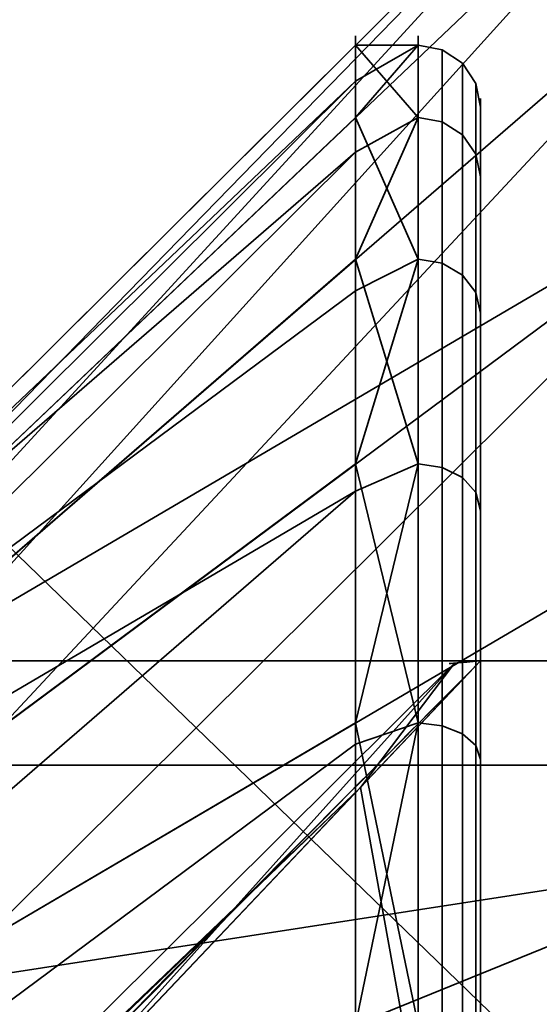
# Model space of a CAD drawing. Header units: millimetres. Extents: x -625 to 3625, y -115 to 71.
# Tile 690 of 1056: x 2014.69 to 2015.94, y -9.32 to -6.96. Entities that reach past the tile are written whole.
import ezdxf

# ---------------------------------------------------------------- set-up
doc = ezdxf.new("R2010")
doc.units = ezdxf.units.MM
doc.layers.add('152', color=7, linetype='Continuous', true_color=0xffffff)

# ---------------------------------------------------------------- blocks, each defined once
blk = doc.blocks.new('UG_SURFACE_002')
at = {"layer": '152', "color": 252, "linetype": 'Continuous', "lineweight": 35}
for points in [[(2200, -31, 2234.9999), (2200, 69, 2234.9999), (800, 69, 2234.9999), (800, -31, 2234.9999)], [(950, -31, 2085), (950, 69, 2085), (2050, 69, 2085), (2050, -31, 2085)]]:
    blk.add_3dface(points, dxfattribs=at)
blk = doc.blocks.new('UG_SURFACE_095')
at = {"layer": '152', "color": 14, "linetype": 'Continuous', "lineweight": 35}
for points in [[(2031.3001, -34.75, 2064.8), (2031.3001, -5.75, 2064.8), (968.7, -5.75, 2064.8), (968.7, -34.75, 2064.8)], [(2030, -5.75, 2063.4999), (2027.2501, -8.5, 2060.75), (972.75, -8.5, 2060.75), (970, -5.75, 2063.4999)], [(2027.2501, -8.5, 2060.75), (2027.2501, -46.75, 2060.75), (972.75, -46.75, 2060.75), (972.75, -8.5, 2060.75)]]:
    blk.add_3dface(points, dxfattribs=at)
blk = doc.blocks.new('UG_SURFACE_096')
at = {"layer": '152', "color": 7, "linetype": 'Continuous', "lineweight": 35}
for points in [[(972.75, -8.75, 2060.75), (972.75, -46.75, 2060.75), (2027.2501, -46.75, 2060.75), (2027.2501, -8.75, 2060.75)], [(2027, -8.75, 2060.4999), (973, -8.75, 2060.4999), (972.75, -8.75, 2060.75), (2027.2501, -8.75, 2060.75)], [(2027, -8.75, 2060.4999), (2027, -46.75, 2060.4999), (973, -46.75, 2060.4999), (973, -8.75, 2060.4999)]]:
    blk.add_3dface(points, dxfattribs=at)
blk = doc.blocks.new('UG_SURFACE_104')
at = {"layer": '152', "color": 31, "linetype": 'Continuous', "lineweight": 35}
for points in [[(2035.7499, -34.75, 2069.2501), (2035.7499, 50.25, 2069.2501), (964.25, 50.25, 2069.2501), (964.25, -34.75, 2069.2501)], [(1987.7501, 3.25, 2021.25), (2023.1783, -49.4077, 2056.6783), (2021.75, -49.75, 2055.2499), (1992.75, -49.75, 2026.2499)], [(1987.7501, 3.25, 2021.25), (2024.4951, -48.8433, 2057.9953), (2024.0161, -49.2069, 2057.5163), (2023.1783, -49.4077, 2056.6783)], [(1987.7501, 3.25, 2021.25), (2025.6269, -47.8455, 2059.1269), (2025.4335, -48.131, 2058.9337), (2024.4951, -48.8433, 2057.9953)], [(1987.7501, 3.25, 2021.25), (2026.3803, -46.5425, 2059.8803), (2026.2568, -46.9155, 2059.7568), (2025.6269, -47.8455, 2059.1269)], [(1987.7501, 3.25, 2021.25), (2026.7501, -3.75, 2060.25), (2026.7501, -44.75, 2060.25), (2026.7122, -45.1442, 2060.2121)], [(2026.7122, -45.1442, 2060.2121), (2026.6585, -45.7019, 2060.1585), (2026.3803, -46.5425, 2059.8803), (1987.7501, 3.25, 2021.25)], [(2031.25, -3.75, 2064.75), (2031.25, -34.75, 2064.75), (968.75, -34.75, 2064.75), (968.75, -3.75, 2064.75)], [(2026.7501, -44.75, 2060.25), (2026.7501, -3.75, 2060.25), (973.25, -3.75, 2060.25), (973.25, -44.75, 2060.25)]]:
    blk.add_3dface(points, dxfattribs=at)
blk = doc.blocks.new('UG_SURFACE_108')
at = {"layer": '152', "color": 31, "linetype": 'Continuous', "lineweight": 35}
for points in [[(1988.0064, -46.0387, -5), (1987.7501, -44.75, -5), (1987.7501, 3.25, -5), (2026.7501, -3.75, -5)], [(1987.7501, 3.25, 2021.25), (1992.2987, -49.6313, 2025.7988), (1992.75, -49.75, 2026.2499), (2021.75, -49.75, 2055.2499)], [(2021.75, -49.75, 2055.2499), (2023.3245, -49.3479, 2056.8244), (1987.7501, 3.25, 2021.25)], [(1987.7501, 3.25, 2021.25), (2024.6823, -48.6741, 2058.1822), (2025.7535, -47.7454, 2059.2535), (2025.7664, -47.7204, 2059.2663)], [(1987.7501, 3.25, 2021.25), (2026.4671, -46.3716, 2059.967), (2026.5026, -46.3034, 2060.0026), (2026.7022, -45.0496, 2060.2024)], [(2023.3245, -49.3479, 2056.8244), (2024.1477, -49.1376, 2057.6477), (2024.6823, -48.6741, 2058.1822), (1987.7501, 3.25, 2021.25)], [(2025.7664, -47.7204, 2059.2663), (2026.4671, -46.3716, 2059.967), (1987.7501, 3.25, 2021.25)], [(2026.7022, -45.0496, 2060.2024), (2026.7501, -44.75, 2060.25), (2026.7501, -3.75, 2060.25), (1987.7501, 3.25, 2021.25)], [(1988.6034, -47.371, -5), (1988.1306, -46.6634, -5), (1988.0064, -46.0387, -5), (2026.7501, -3.75, -5)], [(1989.5486, -48.5088, -5), (1989.2144, -48.2855, -5), (1988.6034, -47.371, -5), (2026.7501, -3.75, -5)], [(2026.7501, -3.75, -5), (1990.8043, -49.3478, -5), (1989.5486, -48.5088, -5)], [(1992.2996, -49.6604, -5), (1990.8366, -49.3694, -5), (1990.8043, -49.3478, -5), (2026.7501, -3.75, -5)], [(1992.75, -49.75, -5), (1992.2996, -49.6604, -5), (2026.7501, -3.75, -5)], [(2026.7501, -3.75, -5), (2023.3316, -49.4354, -5), (2021.75, -49.75, -5), (1992.75, -49.75, -5)]]:
    blk.add_3dface(points, dxfattribs=at)
blk = doc.blocks.new('UG_SURFACE_114')
at = {"layer": '152', "color": 252, "linetype": 'Continuous', "lineweight": 35}
for points in [[(2016.5, -10, 435), (2016.5, -5.125, 435), (2012.5, -6.125, 435), (2012.5, -15, 435)], [(2012.5, -6.125, 255), (2016.5, -5.125, 255), (2016.5, -10, 255)], [(2016.5, -6.0274, 391.5226), (2014.4999, -8.0164, 391.3136), (2014.4999, -8.0816, 390.6933)], [(2016.5, -6.0274, 391.5226), (2016.5, -6.6699, 393.5), (2014.4999, -8.4019, 392.5), (2014.4999, -8.2092, 391.9068)], [(2014.4999, -8.2092, 391.9068), (2014.4999, -8.0164, 391.3136), (2016.5, -6.0274, 391.5226)], [(2014.4999, -8.0816, 390.6933), (2014.4999, -8.1468, 390.0729), (2016.5, -6.2447, 389.4549), (2016.5, -6.0274, 391.5226)], [(2016.5, -6.0274, 299.5226), (2014.4999, -8.0164, 299.3136), (2014.4999, -8.0816, 298.6933)], [(2016.5, -6.0274, 299.5226), (2016.5, -6.6699, 301.5), (2014.4999, -8.4019, 300.5), (2014.4999, -8.2092, 299.9068)], [(2014.4999, -8.2092, 299.9068), (2014.4999, -8.0164, 299.3136), (2016.5, -6.0274, 299.5226)], [(2014.4999, -8.0816, 298.6933), (2014.4999, -8.1468, 298.0729), (2016.5, -6.2447, 297.4549), (2016.5, -6.0274, 299.5226)], [(2016.5, -10, 255), (2016.5, -20, 255), (2012.5, -15, 255), (2012.5, -6.125, 255)], [(2016.5, -7.2843, 387.6543), (2016.5, -6.2447, 389.4549), (2014.4999, -8.1468, 390.0729), (2014.4999, -8.4587, 389.5328)], [(2016.5, -7.2843, 295.6544), (2016.5, -6.2447, 297.4549), (2014.4999, -8.1468, 298.0729), (2014.4999, -8.4587, 297.5328)], [(2016.5, -6.6699, 393.5), (2016.5, -8.0611, 395.0451), (2014.4999, -9.2366, 393.427), (2014.4999, -8.8193, 392.9635)], [(2014.4999, -8.8193, 392.9635), (2014.4999, -8.4019, 392.5), (2016.5, -6.6699, 393.5)], [(2016.5, -6.6699, 301.5), (2016.5, -8.0611, 303.0451), (2014.4999, -9.2366, 301.427), (2014.4999, -8.8193, 300.9635)], [(2014.4999, -8.8193, 300.9635), (2014.4999, -8.4019, 300.5), (2016.5, -6.6699, 301.5)], [(2016.5, -7.2843, 387.6543), (2014.4999, -8.7706, 388.9926), (2014.4999, -9.2752, 388.626)], [(2014.4999, -8.4587, 389.5328), (2014.4999, -8.7706, 388.9926), (2016.5, -7.2843, 387.6543)], [(2014.4999, -9.2752, 388.626), (2014.4999, -9.7798, 388.2594), (2016.5, -8.9663, 386.4323), (2016.5, -7.2843, 387.6543)], [(2016.5, -7.2843, 295.6544), (2014.4999, -8.7706, 296.9926), (2014.4999, -9.2752, 296.626)], [(2014.4999, -8.4587, 297.5328), (2014.4999, -8.7706, 296.9926), (2016.5, -7.2843, 295.6544)], [(2014.4999, -9.2752, 296.626), (2014.4999, -9.7798, 296.2594), (2016.5, -8.9663, 294.4323), (2016.5, -7.2843, 295.6544)], [(2014.4999, -9.8065, 393.6808), (2014.4999, -9.2366, 393.427), (2016.5, -8.0611, 395.0451), (2016.5, -9.9604, 395.8907)], [(2014.4999, -9.8065, 301.6807), (2014.4999, -9.2366, 301.427), (2016.5, -8.0611, 303.0451), (2016.5, -9.9604, 303.8907)], [(2016.5, -10, 386.2126), (2016.5, -8.9663, 386.4323), (2014.4999, -9.7798, 388.2594), (2014.4999, -10.3899, 388.1297)], [(2016.5, -10, 294.2125), (2016.5, -8.9663, 294.4323), (2014.4999, -9.7798, 296.2594), (2014.4999, -10.3899, 296.1297)]]:
    blk.add_3dface(points, dxfattribs=at)
blk = doc.blocks.new('UG_SURFACE_124')
at = {"layer": '152', "color": 252, "linetype": 'Continuous', "lineweight": 35}
for points in [[(2013.5, -9.011, 1826.2091), (2015.5001, -7.0219, 1826.4182), (2015.5001, -7.1088, 1825.591)], [(2015.5001, -7.2789, 1827.2091), (2015.5001, -7.0219, 1826.4182), (2013.5, -9.011, 1826.2091)], [(2015.65, -7.0219, 1825.5819), (2015.5001, -7.1088, 1825.591), (2015.5001, -7.0219, 1826.4182)], [(2015.5001, -7.0219, 1826.4182), (2015.65, -7.1958, 1827.2361), (2015.65, -7.0219, 1825.5819)], [(2015.65, -7.0219, 1825.5819), (2015.65, -7.5359, 1824), (2015.5001, -7.1958, 1824.7639)], [(2015.5001, -7.1958, 1824.7639), (2015.5001, -7.1088, 1825.591), (2015.65, -7.0219, 1825.5819)], [(2015.5001, -7.0219, 1826.4182), (2015.5001, -7.2789, 1827.2091), (2015.65, -7.1958, 1827.2361)], [(2015.65, -7.5359, 1824), (2015.65, -7.0219, 1825.5819), (2015.7075, -7.0333, 1825.5831), (2015.7075, -7.5458, 1824.0057)], [(2015.65, -7.0219, 1825.5819), (2015.65, -7.1958, 1827.2361), (2015.7075, -7.2066, 1827.2325), (2015.7075, -7.0333, 1825.5831)], [(2015.7075, -7.5458, 1824.0057), (2015.7075, -7.0333, 1825.5831), (2015.7561, -7.0656, 1825.5864), (2015.7561, -7.5739, 1824.0219)], [(2015.7075, -7.0333, 1825.5831), (2015.7075, -7.2066, 1827.2325), (2015.7561, -7.2376, 1827.2225), (2015.7561, -7.0656, 1825.5864)], [(2015.7561, -7.5739, 1824.0219), (2015.7561, -7.0656, 1825.5864), (2015.7886, -7.114, 1825.5916), (2015.7886, -7.6161, 1824.0463)], [(2015.7561, -7.0656, 1825.5864), (2015.7561, -7.2376, 1827.2225), (2015.7886, -7.2838, 1827.2074), (2015.7886, -7.114, 1825.5916)], [(2015.5001, -7.1088, 1825.591), (2015.5001, -7.1958, 1824.7639), (2013.5, -9.0979, 1825.382), (2013.5, -9.011, 1826.2091)], [(2015.7886, -7.6161, 1824.0463), (2015.7886, -7.114, 1825.5916), (2015.8, -7.1711, 1825.5975), (2015.8, -7.6658, 1824.075)], [(2015.7886, -7.114, 1825.5916), (2015.7886, -7.2838, 1827.2074), (2015.8, -7.3384, 1827.1897), (2015.8, -7.1711, 1825.5975)], [(2015.8, -8.5, 1825.4), (2015.8, -7.6658, 1824.075), (2015.8, -7.1711, 1825.5975)], [(2015.8, -7.1711, 1825.5975), (2015.8, -7.3384, 1827.1897), (2015.8, -8.5, 1826.6), (2015.8, -8.5, 1825.4)], [(2013.5, -9.0979, 1825.382), (2015.5001, -7.1958, 1824.7639), (2015.5001, -7.6116, 1824.0438)], [(2015.65, -7.1958, 1827.2361), (2015.5001, -7.2789, 1827.2091), (2015.5001, -7.5359, 1827.9999)], [(2015.5001, -7.5359, 1827.9999), (2015.65, -8.0274, 1828.6766), (2015.65, -7.1958, 1827.2361)], [(2015.65, -7.5359, 1824), (2015.5001, -7.6116, 1824.0438), (2015.5001, -7.1958, 1824.7639)], [(2015.65, -7.1958, 1827.2361), (2015.65, -8.0274, 1828.6766), (2015.7075, -8.0359, 1828.6688), (2015.7075, -7.2066, 1827.2325)], [(2015.7075, -7.2066, 1827.2325), (2015.7075, -8.0359, 1828.6688), (2015.7561, -8.0601, 1828.6471), (2015.7561, -7.2376, 1827.2225)], [(2015.7561, -7.2376, 1827.2225), (2015.7561, -8.0601, 1828.6471), (2015.7886, -8.0962, 1828.6146), (2015.7886, -7.2838, 1827.2074)], [(2013.5, -9.011, 1826.2091), (2013.5, -9.2679, 1827), (2015.5001, -7.5359, 1827.9999), (2015.5001, -7.2789, 1827.2091)], [(2015.7886, -7.2838, 1827.2074), (2015.7886, -8.0962, 1828.6146), (2015.8, -8.1389, 1828.5762), (2015.8, -7.3384, 1827.1897)], [(2015.8, -10.4, 1826.6), (2015.8, -8.5, 1826.6), (2015.8, -7.3384, 1827.1897), (2015.8, -8.1389, 1828.5762)], [(2015.5001, -8.0924, 1828.618), (2015.5001, -7.5359, 1827.9999), (2013.5, -9.2679, 1827), (2013.5, -9.8244, 1827.618)], [(2015.5001, -8.0274, 1823.3235), (2015.65, -7.5359, 1824), (2015.65, -8.6489, 1822.7639)], [(2015.5001, -8.0274, 1823.3235), (2015.5001, -7.6116, 1824.0438), (2015.65, -7.5359, 1824)], [(2015.5001, -7.5359, 1827.9999), (2015.5001, -8.0924, 1828.618), (2015.65, -8.0274, 1828.6766)], [(2015.65, -8.6489, 1822.7639), (2015.65, -7.5359, 1824), (2015.7075, -7.5458, 1824.0057), (2015.7075, -8.6556, 1822.7732)], [(2015.7075, -8.6556, 1822.7732), (2015.7075, -7.5458, 1824.0057), (2015.7561, -7.5739, 1824.0219), (2015.7561, -8.6747, 1822.7994)], [(2015.7561, -8.6747, 1822.7994), (2015.7561, -7.5739, 1824.0219), (2015.7886, -7.6161, 1824.0463), (2015.7886, -8.7033, 1822.8389)], [(2015.5001, -7.6116, 1824.0438), (2015.5001, -8.0274, 1823.3235), (2013.5, -9.5137, 1824.6617), (2013.5, -9.0979, 1825.382)], [(2015.7886, -8.7033, 1822.8389), (2015.7886, -7.6161, 1824.0463), (2015.8, -7.6658, 1824.075), (2015.8, -8.737, 1822.8853)], [(2015.8, -10.4, 1823.5), (2015.8, -8.737, 1822.8853), (2015.8, -7.6658, 1824.075), (2015.8, -8.5, 1825.4)], [(2013.5, -10.1865, 1824.1729), (2013.5, -9.5137, 1824.6617), (2015.5001, -8.0274, 1823.3235), (2015.5001, -8.7002, 1822.8346)], [(2015.65, -9.3731, 1829.6542), (2015.65, -8.0274, 1828.6766), (2015.5001, -8.6489, 1829.236)], [(2015.65, -8.0274, 1828.6766), (2015.5001, -8.0924, 1828.618), (2015.5001, -8.6489, 1829.236)], [(2015.65, -8.6489, 1822.7639), (2015.5001, -8.7002, 1822.8346), (2015.5001, -8.0274, 1823.3235)], [(2015.65, -8.0274, 1828.6766), (2015.65, -9.3731, 1829.6542), (2015.7075, -9.3777, 1829.6437), (2015.7075, -8.0359, 1828.6688)], [(2015.7075, -8.0359, 1828.6688), (2015.7075, -9.3777, 1829.6437), (2015.7561, -9.3909, 1829.614), (2015.7561, -8.0601, 1828.6471)], [(2015.7561, -8.0601, 1828.6471), (2015.7561, -9.3909, 1829.614), (2015.7886, -9.4107, 1829.5696), (2015.7886, -8.0962, 1828.6146)], [(2013.5, -9.8244, 1827.618), (2015.5001, -8.6489, 1829.236), (2015.5001, -8.0924, 1828.618)], [(2015.7886, -8.0962, 1828.6146), (2015.7886, -9.4107, 1829.5696), (2015.8, -9.4341, 1829.5171), (2015.8, -8.1389, 1828.5762)], [(2015.8, -8.1389, 1828.5762), (2015.8, -9.4341, 1829.5171), (2015.8, -10.4, 1828.5), (2015.8, -10.4, 1826.6)], [(2014.7412, -9.616, 1825.4926), (2015.7373, -8.5055, 1825.7378), (2013.5, -10.7305, 1825.9717)], [(2013.5, -10.7305, 1825.9717), (2015.7373, -8.5055, 1825.7378), (2015.5115, -8.8041, 1826.5748)], [(2015.8, -10.4, 1825.4), (2015.8, -8.5, 1825.4), (2014.7412, -9.616, 1825.4926)], [(2014.7412, -9.616, 1825.4926), (2015.8, -8.5, 1825.4), (2015.7373, -8.5055, 1825.7378)], [(2015.5115, -8.8041, 1826.5748), (2015.8, -8.5, 1826.6), (2015.8, -10.4, 1826.6)], [(2015.7373, -8.5055, 1825.7378), (2015.8, -8.5, 1826.6), (2015.5115, -8.8041, 1826.5748)], [(2015.7373, -8.5055, 1825.7378), (2015.8, -8.5, 1825.4), (2015.8, -8.5, 1826.6)], [(2015.8, -8.5, 1825.4), (2015.8, -10.4, 1825.4), (2015.8, -10.4, 1823.5)], [(2015.5001, -9.4086, 1829.5743), (2015.5001, -8.6489, 1829.236), (2013.5, -9.8244, 1827.618)], [(2015.5001, -8.6489, 1829.236), (2015.5001, -9.4086, 1829.5743), (2015.65, -9.3731, 1829.6542)], [(2015.65, -8.6489, 1822.7639), (2015.65, -10.1684, 1822.0874), (2015.5001, -9.3731, 1822.3459)], [(2015.5001, -9.3731, 1822.3459), (2015.5001, -8.7002, 1822.8346), (2015.65, -8.6489, 1822.7639)], [(2015.65, -10.1684, 1822.0874), (2015.65, -8.6489, 1822.7639), (2015.7075, -8.6556, 1822.7732), (2015.7075, -10.1707, 1822.0986)], [(2015.7075, -10.1707, 1822.0986), (2015.7075, -8.6556, 1822.7732), (2015.7561, -8.6747, 1822.7994), (2015.7561, -10.1775, 1822.1304)], [(2015.7561, -10.1775, 1822.1304), (2015.7561, -8.6747, 1822.7994), (2015.7886, -8.7033, 1822.8389), (2015.7886, -10.1876, 1822.178)], [(2015.5001, -8.7002, 1822.8346), (2015.5001, -9.3731, 1822.3459), (2013.5, -10.1865, 1824.1729)], [(2015.7886, -10.1876, 1822.178), (2015.7886, -8.7033, 1822.8389), (2015.8, -8.737, 1822.8853), (2015.8, -10.1995, 1822.2342)], [(2015.8, -10.1995, 1822.2342), (2015.8, -8.737, 1822.8853), (2015.8, -10.4, 1823.5)], [(2013.5, -10.7423, 1826.0838), (2015.5115, -8.8041, 1826.5748), (2014.0069, -10.39, 1826.4431)], [(2015.5115, -8.8041, 1826.5748), (2013.5, -10.7423, 1826.0838), (2013.5, -10.7305, 1825.9717)], [(2014.0069, -10.39, 1826.4431), (2015.5115, -8.8041, 1826.5748), (2015.8, -10.4, 1826.6)]]:
    blk.add_3dface(points, dxfattribs=at)
blk = doc.blocks.new('UG_SURFACE_128')
at = {"layer": '152', "color": 252, "linetype": 'Continuous', "lineweight": 35}
for points in [[(2013.5, -9.011, 1734.2091), (2015.5001, -7.0219, 1734.4182), (2015.5001, -7.1088, 1733.5911)], [(2015.5001, -7.2789, 1735.2091), (2015.5001, -7.0219, 1734.4182), (2013.5, -9.011, 1734.2091)], [(2015.65, -7.0219, 1733.5819), (2015.5001, -7.1088, 1733.5911), (2015.5001, -7.0219, 1734.4182)], [(2015.5001, -7.0219, 1734.4182), (2015.65, -7.1958, 1735.236), (2015.65, -7.0219, 1733.5819)], [(2015.65, -7.0219, 1733.5819), (2015.65, -7.5359, 1732), (2015.5001, -7.1958, 1732.7639)], [(2015.5001, -7.1958, 1732.7639), (2015.5001, -7.1088, 1733.5911), (2015.65, -7.0219, 1733.5819)], [(2015.5001, -7.0219, 1734.4182), (2015.5001, -7.2789, 1735.2091), (2015.65, -7.1958, 1735.236)], [(2015.65, -7.5359, 1732), (2015.65, -7.0219, 1733.5819), (2015.7075, -7.0333, 1733.5831), (2015.7075, -7.5458, 1732.0057)], [(2015.65, -7.0219, 1733.5819), (2015.65, -7.1958, 1735.236), (2015.7075, -7.2066, 1735.2326), (2015.7075, -7.0333, 1733.5831)], [(2015.7075, -7.5458, 1732.0057), (2015.7075, -7.0333, 1733.5831), (2015.7561, -7.0656, 1733.5864), (2015.7561, -7.5739, 1732.0219)], [(2015.7075, -7.0333, 1733.5831), (2015.7075, -7.2066, 1735.2326), (2015.7561, -7.2376, 1735.2225), (2015.7561, -7.0656, 1733.5864)], [(2015.7561, -7.5739, 1732.0219), (2015.7561, -7.0656, 1733.5864), (2015.7886, -7.114, 1733.5916), (2015.7886, -7.6161, 1732.0462)], [(2015.7561, -7.0656, 1733.5864), (2015.7561, -7.2376, 1735.2225), (2015.7886, -7.2838, 1735.2074), (2015.7886, -7.114, 1733.5916)], [(2015.5001, -7.1088, 1733.5911), (2015.5001, -7.1958, 1732.7639), (2013.5, -9.0979, 1733.382), (2013.5, -9.011, 1734.2091)], [(2015.7886, -7.6161, 1732.0462), (2015.7886, -7.114, 1733.5916), (2015.8, -7.1711, 1733.5975), (2015.8, -7.6658, 1732.075)], [(2015.7886, -7.114, 1733.5916), (2015.7886, -7.2838, 1735.2074), (2015.8, -7.3384, 1735.1897), (2015.8, -7.1711, 1733.5975)], [(2015.8, -8.5, 1733.4), (2015.8, -7.6658, 1732.075), (2015.8, -7.1711, 1733.5975)], [(2015.8, -7.1711, 1733.5975), (2015.8, -7.3384, 1735.1897), (2015.8, -8.5, 1734.5999), (2015.8, -8.5, 1733.4)], [(2013.5, -9.0979, 1733.382), (2015.5001, -7.1958, 1732.7639), (2015.5001, -7.6116, 1732.0437)], [(2015.65, -8.0274, 1736.6766), (2015.65, -7.1958, 1735.236), (2015.5001, -7.5359, 1735.9999)], [(2015.65, -7.1958, 1735.236), (2015.5001, -7.2789, 1735.2091), (2015.5001, -7.5359, 1735.9999)], [(2015.65, -7.5359, 1732), (2015.5001, -7.6116, 1732.0437), (2015.5001, -7.1958, 1732.7639)], [(2015.65, -7.1958, 1735.236), (2015.65, -8.0274, 1736.6766), (2015.7075, -8.0359, 1736.6688), (2015.7075, -7.2066, 1735.2326)], [(2015.7075, -7.2066, 1735.2326), (2015.7075, -8.0359, 1736.6688), (2015.7561, -8.0601, 1736.6471), (2015.7561, -7.2376, 1735.2225)], [(2015.7561, -7.2376, 1735.2225), (2015.7561, -8.0601, 1736.6471), (2015.7886, -8.0962, 1736.6146), (2015.7886, -7.2838, 1735.2074)], [(2013.5, -9.011, 1734.2091), (2013.5, -9.2679, 1735), (2015.5001, -7.5359, 1735.9999), (2015.5001, -7.2789, 1735.2091)], [(2015.7886, -7.2838, 1735.2074), (2015.7886, -8.0962, 1736.6146), (2015.8, -8.1389, 1736.5762), (2015.8, -7.3384, 1735.1897)], [(2015.8, -10.4, 1734.5999), (2015.8, -8.5, 1734.5999), (2015.8, -7.3384, 1735.1897), (2015.8, -8.1389, 1736.5762)], [(2015.5001, -8.0924, 1736.618), (2015.5001, -7.5359, 1735.9999), (2013.5, -9.2679, 1735), (2013.5, -9.8244, 1735.618)], [(2015.5001, -7.5359, 1735.9999), (2015.5001, -8.0924, 1736.618), (2015.65, -8.0274, 1736.6766)], [(2015.5001, -8.0274, 1731.3235), (2015.65, -7.5359, 1732), (2015.65, -8.6489, 1730.7639)], [(2015.5001, -8.0274, 1731.3235), (2015.5001, -7.6116, 1732.0437), (2015.65, -7.5359, 1732)], [(2015.65, -8.6489, 1730.7639), (2015.65, -7.5359, 1732), (2015.7075, -7.5458, 1732.0057), (2015.7075, -8.6556, 1730.7732)], [(2015.7075, -8.6556, 1730.7732), (2015.7075, -7.5458, 1732.0057), (2015.7561, -7.5739, 1732.0219), (2015.7561, -8.6747, 1730.7994)], [(2015.7561, -8.6747, 1730.7994), (2015.7561, -7.5739, 1732.0219), (2015.7886, -7.6161, 1732.0462), (2015.7886, -8.7033, 1730.8389)], [(2015.5001, -7.6116, 1732.0437), (2015.5001, -8.0274, 1731.3235), (2013.5, -9.5137, 1732.6617), (2013.5, -9.0979, 1733.382)], [(2015.7886, -8.7033, 1730.8389), (2015.7886, -7.6161, 1732.0462), (2015.8, -7.6658, 1732.075), (2015.8, -8.737, 1730.8853)], [(2015.8, -10.4, 1731.5), (2015.8, -8.737, 1730.8853), (2015.8, -7.6658, 1732.075), (2015.8, -8.5, 1733.4)], [(2013.5, -10.1865, 1732.173), (2013.5, -9.5137, 1732.6617), (2015.5001, -8.0274, 1731.3235), (2015.5001, -8.7002, 1730.8346)], [(2015.65, -9.3731, 1737.6542), (2015.65, -8.0274, 1736.6766), (2015.5001, -8.6489, 1737.236)], [(2015.65, -8.0274, 1736.6766), (2015.5001, -8.0924, 1736.618), (2015.5001, -8.6489, 1737.236)], [(2015.65, -8.6489, 1730.7639), (2015.5001, -8.7002, 1730.8346), (2015.5001, -8.0274, 1731.3235)], [(2015.65, -8.0274, 1736.6766), (2015.65, -9.3731, 1737.6542), (2015.7075, -9.3777, 1737.6437), (2015.7075, -8.0359, 1736.6688)], [(2015.7075, -8.0359, 1736.6688), (2015.7075, -9.3777, 1737.6437), (2015.7561, -9.3909, 1737.614), (2015.7561, -8.0601, 1736.6471)], [(2015.7561, -8.0601, 1736.6471), (2015.7561, -9.3909, 1737.614), (2015.7886, -9.4107, 1737.5696), (2015.7886, -8.0962, 1736.6146)], [(2013.5, -9.8244, 1735.618), (2015.5001, -8.6489, 1737.236), (2015.5001, -8.0924, 1736.618)], [(2015.7886, -8.0962, 1736.6146), (2015.7886, -9.4107, 1737.5696), (2015.8, -9.4341, 1737.5171), (2015.8, -8.1389, 1736.5762)], [(2015.8, -8.1389, 1736.5762), (2015.8, -9.4341, 1737.5171), (2015.8, -10.4, 1736.5), (2015.8, -10.4, 1734.5999)], [(2014.7412, -9.616, 1733.4926), (2015.7373, -8.5055, 1733.7378), (2013.5, -10.7305, 1733.9717)], [(2013.5, -10.7305, 1733.9717), (2015.7373, -8.5055, 1733.7378), (2015.5115, -8.8041, 1734.5748)], [(2015.8, -10.4, 1733.4), (2015.8, -8.5, 1733.4), (2014.7412, -9.616, 1733.4926)], [(2014.7412, -9.616, 1733.4926), (2015.8, -8.5, 1733.4), (2015.7373, -8.5055, 1733.7378)], [(2015.5115, -8.8041, 1734.5748), (2015.8, -8.5, 1734.5999), (2015.8, -10.4, 1734.5999)], [(2015.7373, -8.5055, 1733.7378), (2015.8, -8.5, 1734.5999), (2015.5115, -8.8041, 1734.5748)], [(2015.7373, -8.5055, 1733.7378), (2015.8, -8.5, 1733.4), (2015.8, -8.5, 1734.5999)], [(2015.8, -8.5, 1733.4), (2015.8, -10.4, 1733.4), (2015.8, -10.4, 1731.5)], [(2015.5001, -9.4086, 1737.5743), (2015.5001, -8.6489, 1737.236), (2013.5, -9.8244, 1735.618)], [(2015.5001, -8.6489, 1737.236), (2015.5001, -9.4086, 1737.5743), (2015.65, -9.3731, 1737.6542)], [(2015.65, -8.6489, 1730.7639), (2015.65, -10.1684, 1730.0874), (2015.5001, -9.3731, 1730.3458)], [(2015.5001, -9.3731, 1730.3458), (2015.5001, -8.7002, 1730.8346), (2015.65, -8.6489, 1730.7639)], [(2015.65, -10.1684, 1730.0874), (2015.65, -8.6489, 1730.7639), (2015.7075, -8.6556, 1730.7732), (2015.7075, -10.1707, 1730.0986)], [(2015.7075, -10.1707, 1730.0986), (2015.7075, -8.6556, 1730.7732), (2015.7561, -8.6747, 1730.7994), (2015.7561, -10.1775, 1730.1304)], [(2015.7561, -10.1775, 1730.1304), (2015.7561, -8.6747, 1730.7994), (2015.7886, -8.7033, 1730.8389), (2015.7886, -10.1876, 1730.178)], [(2015.5001, -8.7002, 1730.8346), (2015.5001, -9.3731, 1730.3458), (2013.5, -10.1865, 1732.173)], [(2015.7886, -10.1876, 1730.178), (2015.7886, -8.7033, 1730.8389), (2015.8, -8.737, 1730.8853), (2015.8, -10.1995, 1730.2341)], [(2015.8, -10.1995, 1730.2341), (2015.8, -8.737, 1730.8853), (2015.8, -10.4, 1731.5)], [(2013.5, -10.7423, 1734.0838), (2015.5115, -8.8041, 1734.5748), (2014.0069, -10.39, 1734.4432)], [(2015.5115, -8.8041, 1734.5748), (2013.5, -10.7423, 1734.0838), (2013.5, -10.7305, 1733.9717)], [(2014.0069, -10.39, 1734.4432), (2015.5115, -8.8041, 1734.5748), (2015.8, -10.4, 1734.5999)]]:
    blk.add_3dface(points, dxfattribs=at)
blk = doc.blocks.new('UG_SURFACE_136')
at = {"layer": '152', "color": 252, "linetype": 'Continuous', "lineweight": 35}
for points in [[(2013.5, -9.0979, 298.382), (2013.5, -9.011, 299.2091), (2015.5001, -7.0219, 299.4181), (2015.5001, -7.1088, 298.591)], [(2015.5001, -7.2789, 300.209), (2015.5001, -7.0219, 299.4181), (2013.5, -9.011, 299.2091), (2013.5, -9.2679, 300)], [(2015.65, -7.1958, 300.2361), (2015.65, -7.0219, 298.5819), (2015.5001, -7.0219, 299.4181)], [(2015.5001, -7.0219, 299.4181), (2015.5001, -7.2789, 300.209), (2015.65, -7.1958, 300.2361)], [(2015.65, -7.0219, 298.5819), (2015.5001, -7.1088, 298.591), (2015.5001, -7.0219, 299.4181)], [(2015.65, -7.0219, 298.5819), (2015.65, -7.5359, 297), (2015.5001, -7.1958, 297.7639)], [(2015.5001, -7.1958, 297.7639), (2015.5001, -7.1088, 298.591), (2015.65, -7.0219, 298.5819)], [(2015.65, -7.5359, 297), (2015.65, -7.0219, 298.5819), (2015.7075, -7.0333, 298.5831), (2015.7075, -7.5458, 297.0057)], [(2015.65, -7.0219, 298.5819), (2015.65, -7.1958, 300.2361), (2015.7075, -7.2066, 300.2325), (2015.7075, -7.0333, 298.5831)], [(2015.7075, -7.5458, 297.0057), (2015.7075, -7.0333, 298.5831), (2015.7561, -7.0656, 298.5865), (2015.7561, -7.5739, 297.022)], [(2015.7075, -7.0333, 298.5831), (2015.7075, -7.2066, 300.2325), (2015.7561, -7.2376, 300.2225), (2015.7561, -7.0656, 298.5865)], [(2015.7561, -7.5739, 297.022), (2015.7561, -7.0656, 298.5865), (2015.7886, -7.114, 298.5916), (2015.7886, -7.6161, 297.0463)], [(2015.7561, -7.0656, 298.5865), (2015.7561, -7.2376, 300.2225), (2015.7886, -7.2838, 300.2075), (2015.7886, -7.114, 298.5916)], [(2015.5001, -7.1088, 298.591), (2015.5001, -7.1958, 297.7639), (2013.5, -9.0979, 298.382)], [(2015.7886, -7.6161, 297.0463), (2015.7886, -7.114, 298.5916), (2015.8, -7.1711, 298.5976), (2015.8, -7.6658, 297.075)], [(2015.7886, -7.114, 298.5916), (2015.7886, -7.2838, 300.2075), (2015.8, -7.3384, 300.1897), (2015.8, -7.1711, 298.5976)], [(2015.8, -8.5, 298.4), (2015.8, -7.6658, 297.075), (2015.8, -7.1711, 298.5976)], [(2015.8, -7.1711, 298.5976), (2015.8, -7.3384, 300.1897), (2015.8, -8.5, 299.6), (2015.8, -8.5, 298.4)], [(2013.5, -9.0979, 298.382), (2015.5001, -7.1958, 297.7639), (2015.5001, -7.6116, 297.0437)], [(2015.65, -8.0274, 301.6765), (2015.65, -7.1958, 300.2361), (2015.5001, -7.5359, 301)], [(2015.65, -7.1958, 300.2361), (2015.5001, -7.2789, 300.209), (2015.5001, -7.5359, 301)], [(2015.65, -7.5359, 297), (2015.5001, -7.6116, 297.0437), (2015.5001, -7.1958, 297.7639)], [(2015.65, -7.1958, 300.2361), (2015.65, -8.0274, 301.6765), (2015.7075, -8.0359, 301.6689), (2015.7075, -7.2066, 300.2325)], [(2015.7075, -7.2066, 300.2325), (2015.7075, -8.0359, 301.6689), (2015.7561, -8.0601, 301.6471), (2015.7561, -7.2376, 300.2225)], [(2015.7561, -7.2376, 300.2225), (2015.7561, -8.0601, 301.6471), (2015.7886, -8.0962, 301.6146), (2015.7886, -7.2838, 300.2075)], [(2013.5, -9.2679, 300), (2015.5001, -7.5359, 301), (2015.5001, -7.2789, 300.209)], [(2015.7886, -7.2838, 300.2075), (2015.7886, -8.0962, 301.6146), (2015.8, -8.1389, 301.5762), (2015.8, -7.3384, 300.1897)], [(2015.8, -10.4, 299.6), (2015.8, -8.5, 299.6), (2015.8, -7.3384, 300.1897), (2015.8, -8.1389, 301.5762)], [(2015.5001, -8.0924, 301.618), (2015.5001, -7.5359, 301), (2013.5, -9.2679, 300)], [(2015.5001, -7.5359, 301), (2015.5001, -8.0924, 301.618), (2015.65, -8.0274, 301.6765)], [(2015.5001, -8.0274, 296.3235), (2015.65, -7.5359, 297), (2015.65, -8.6489, 295.7639)], [(2015.5001, -8.0274, 296.3235), (2015.5001, -7.6116, 297.0437), (2015.65, -7.5359, 297)], [(2015.65, -8.6489, 295.7639), (2015.65, -7.5359, 297), (2015.7075, -7.5458, 297.0057), (2015.7075, -8.6556, 295.7732)], [(2015.7075, -8.6556, 295.7732), (2015.7075, -7.5458, 297.0057), (2015.7561, -7.5739, 297.022), (2015.7561, -8.6747, 295.7995)], [(2015.7561, -8.6747, 295.7995), (2015.7561, -7.5739, 297.022), (2015.7886, -7.6161, 297.0463), (2015.7886, -8.7033, 295.8388)], [(2015.5001, -7.6116, 297.0437), (2015.5001, -8.0274, 296.3235), (2013.5, -9.5137, 297.6618), (2013.5, -9.0979, 298.382)], [(2015.7886, -8.7033, 295.8388), (2015.7886, -7.6161, 297.0463), (2015.8, -7.6658, 297.075), (2015.8, -8.737, 295.8853)], [(2015.8, -10.4, 296.5), (2015.8, -8.737, 295.8853), (2015.8, -7.6658, 297.075), (2015.8, -8.5, 298.4)], [(2013.5, -10.1865, 297.1729), (2013.5, -9.5137, 297.6618), (2015.5001, -8.0274, 296.3235), (2015.5001, -8.7002, 295.8347)], [(2015.65, -8.0274, 301.6765), (2015.5001, -8.0924, 301.618), (2015.5001, -8.6489, 302.2361)], [(2015.5001, -8.6489, 302.2361), (2015.65, -9.3731, 302.6542), (2015.65, -8.0274, 301.6765)], [(2015.65, -8.6489, 295.7639), (2015.5001, -8.7002, 295.8347), (2015.5001, -8.0274, 296.3235)], [(2015.65, -8.0274, 301.6765), (2015.65, -9.3731, 302.6542), (2015.7075, -9.3777, 302.6437), (2015.7075, -8.0359, 301.6689)], [(2015.7075, -8.0359, 301.6689), (2015.7075, -9.3777, 302.6437), (2015.7561, -9.3909, 302.614), (2015.7561, -8.0601, 301.6471)], [(2015.7561, -8.0601, 301.6471), (2015.7561, -9.3909, 302.614), (2015.7886, -9.4107, 302.5696), (2015.7886, -8.0962, 301.6146)], [(2013.5, -9.2679, 300), (2013.5, -9.8244, 300.618), (2015.5001, -8.6489, 302.2361), (2015.5001, -8.0924, 301.618)], [(2015.7886, -8.0962, 301.6146), (2015.7886, -9.4107, 302.5696), (2015.8, -9.4341, 302.5171), (2015.8, -8.1389, 301.5762)], [(2015.8, -8.1389, 301.5762), (2015.8, -9.4341, 302.5171), (2015.8, -10.4, 301.5), (2015.8, -10.4, 299.6)], [(2014.7412, -9.616, 298.4926), (2015.7373, -8.5055, 298.7378), (2013.5, -10.7305, 298.9717)], [(2013.5, -10.7305, 298.9717), (2015.7373, -8.5055, 298.7378), (2015.5115, -8.8041, 299.5748)], [(2015.8, -10.4, 298.4), (2015.8, -8.5, 298.4), (2014.7412, -9.616, 298.4926)], [(2014.7412, -9.616, 298.4926), (2015.8, -8.5, 298.4), (2015.7373, -8.5055, 298.7378)], [(2015.5115, -8.8041, 299.5748), (2015.8, -8.5, 299.6), (2015.8, -10.4, 299.6)], [(2015.7373, -8.5055, 298.7378), (2015.8, -8.5, 299.6), (2015.5115, -8.8041, 299.5748)], [(2015.7373, -8.5055, 298.7378), (2015.8, -8.5, 298.4), (2015.8, -8.5, 299.6)], [(2015.8, -8.5, 298.4), (2015.8, -10.4, 298.4), (2015.8, -10.4, 296.5)], [(2015.5001, -9.4086, 302.5743), (2015.5001, -8.6489, 302.2361), (2013.5, -9.8244, 300.618), (2013.5, -10.5842, 300.9563)], [(2015.65, -8.6489, 295.7639), (2015.65, -10.1684, 295.0874), (2015.5001, -9.3731, 295.3458)], [(2015.5001, -9.3731, 295.3458), (2015.5001, -8.7002, 295.8347), (2015.65, -8.6489, 295.7639)], [(2015.5001, -8.6489, 302.2361), (2015.5001, -9.4086, 302.5743), (2015.65, -9.3731, 302.6542)], [(2015.65, -10.1684, 295.0874), (2015.65, -8.6489, 295.7639), (2015.7075, -8.6556, 295.7732), (2015.7075, -10.1707, 295.0986)], [(2015.7075, -10.1707, 295.0986), (2015.7075, -8.6556, 295.7732), (2015.7561, -8.6747, 295.7995), (2015.7561, -10.1775, 295.1304)], [(2015.7561, -10.1775, 295.1304), (2015.7561, -8.6747, 295.7995), (2015.7886, -8.7033, 295.8388), (2015.7886, -10.1876, 295.178)], [(2015.5001, -8.7002, 295.8347), (2015.5001, -9.3731, 295.3458), (2013.5, -10.1865, 297.1729)], [(2015.7886, -10.1876, 295.178), (2015.7886, -8.7033, 295.8388), (2015.8, -8.737, 295.8853), (2015.8, -10.1995, 295.2341)], [(2015.8, -10.1995, 295.2341), (2015.8, -8.737, 295.8853), (2015.8, -10.4, 296.5)], [(2013.5, -10.7423, 299.0837), (2015.5115, -8.8041, 299.5748), (2014.0069, -10.39, 299.4431)], [(2015.5115, -8.8041, 299.5748), (2013.5, -10.7423, 299.0837), (2013.5, -10.7305, 298.9717)], [(2014.0069, -10.39, 299.4431), (2015.5115, -8.8041, 299.5748), (2015.8, -10.4, 299.6)]]:
    blk.add_3dface(points, dxfattribs=at)
blk = doc.blocks.new('UG_SURFACE_149')
at = {"layer": '152', "color": 252, "linetype": 'Continuous', "lineweight": 35}
for points in [[(2013.5, -9.0979, 390.382), (2013.5, -9.011, 391.2091), (2015.5001, -7.0219, 391.4181), (2015.5001, -7.1088, 390.591)], [(2015.5001, -7.2789, 392.2091), (2015.5001, -7.0219, 391.4181), (2013.5, -9.011, 391.2091), (2013.5, -9.2679, 392)], [(2015.65, -7.0219, 390.5819), (2015.5001, -7.1088, 390.591), (2015.5001, -7.0219, 391.4181)], [(2015.5001, -7.0219, 391.4181), (2015.65, -7.1958, 392.2361), (2015.65, -7.0219, 390.5819)], [(2015.5001, -7.1958, 389.7639), (2015.65, -7.0219, 390.5819), (2015.65, -7.5359, 389)], [(2015.5001, -7.1958, 389.7639), (2015.5001, -7.1088, 390.591), (2015.65, -7.0219, 390.5819)], [(2015.5001, -7.0219, 391.4181), (2015.5001, -7.2789, 392.2091), (2015.65, -7.1958, 392.2361)], [(2015.65, -7.5359, 389), (2015.65, -7.0219, 390.5819), (2015.7075, -7.0333, 390.5831), (2015.7075, -7.5458, 389.0057)], [(2015.65, -7.0219, 390.5819), (2015.65, -7.1958, 392.2361), (2015.7075, -7.2066, 392.2325), (2015.7075, -7.0333, 390.5831)], [(2015.7075, -7.5458, 389.0057), (2015.7075, -7.0333, 390.5831), (2015.7561, -7.0656, 390.5865), (2015.7561, -7.5739, 389.022)], [(2015.7075, -7.0333, 390.5831), (2015.7075, -7.2066, 392.2325), (2015.7561, -7.2376, 392.2225), (2015.7561, -7.0656, 390.5865)], [(2015.7561, -7.5739, 389.022), (2015.7561, -7.0656, 390.5865), (2015.7886, -7.114, 390.5916), (2015.7886, -7.6161, 389.0463)], [(2015.7561, -7.0656, 390.5865), (2015.7561, -7.2376, 392.2225), (2015.7886, -7.2838, 392.2074), (2015.7886, -7.114, 390.5916)], [(2015.5001, -7.1088, 390.591), (2015.5001, -7.1958, 389.7639), (2013.5, -9.0979, 390.382)], [(2015.7886, -7.6161, 389.0463), (2015.7886, -7.114, 390.5916), (2015.8, -7.1711, 390.5976), (2015.8, -7.6658, 389.075)], [(2015.7886, -7.114, 390.5916), (2015.7886, -7.2838, 392.2074), (2015.8, -7.3384, 392.1897), (2015.8, -7.1711, 390.5976)], [(2015.8, -8.5, 390.4), (2015.8, -7.6658, 389.075), (2015.8, -7.1711, 390.5976)], [(2015.8, -7.1711, 390.5976), (2015.8, -7.3384, 392.1897), (2015.8, -8.5, 391.6), (2015.8, -8.5, 390.4)], [(2013.5, -9.0979, 390.382), (2015.5001, -7.1958, 389.7639), (2015.5001, -7.6116, 389.0437)], [(2015.65, -8.0274, 393.6765), (2015.65, -7.1958, 392.2361), (2015.5001, -7.5359, 393)], [(2015.65, -7.1958, 392.2361), (2015.5001, -7.2789, 392.2091), (2015.5001, -7.5359, 393)], [(2015.65, -7.5359, 389), (2015.5001, -7.6116, 389.0437), (2015.5001, -7.1958, 389.7639)], [(2015.65, -7.1958, 392.2361), (2015.65, -8.0274, 393.6765), (2015.7075, -8.0359, 393.6689), (2015.7075, -7.2066, 392.2325)], [(2015.7075, -7.2066, 392.2325), (2015.7075, -8.0359, 393.6689), (2015.7561, -8.0601, 393.6471), (2015.7561, -7.2376, 392.2225)], [(2015.7561, -7.2376, 392.2225), (2015.7561, -8.0601, 393.6471), (2015.7886, -8.0962, 393.6146), (2015.7886, -7.2838, 392.2074)], [(2013.5, -9.2679, 392), (2015.5001, -7.5359, 393), (2015.5001, -7.2789, 392.2091)], [(2015.7886, -7.2838, 392.2074), (2015.7886, -8.0962, 393.6146), (2015.8, -8.1389, 393.5761), (2015.8, -7.3384, 392.1897)], [(2015.8, -10.4, 391.6), (2015.8, -8.5, 391.6), (2015.8, -7.3384, 392.1897), (2015.8, -8.1389, 393.5761)], [(2015.5001, -8.0924, 393.618), (2015.5001, -7.5359, 393), (2013.5, -9.2679, 392)], [(2015.5001, -7.5359, 393), (2015.5001, -8.0924, 393.618), (2015.65, -8.0274, 393.6765)], [(2015.5001, -8.0274, 388.3235), (2015.65, -7.5359, 389), (2015.65, -8.6489, 387.7639)], [(2015.5001, -8.0274, 388.3235), (2015.5001, -7.6116, 389.0437), (2015.65, -7.5359, 389)], [(2015.65, -8.6489, 387.7639), (2015.65, -7.5359, 389), (2015.7075, -7.5458, 389.0057), (2015.7075, -8.6556, 387.7732)], [(2015.7075, -8.6556, 387.7732), (2015.7075, -7.5458, 389.0057), (2015.7561, -7.5739, 389.022), (2015.7561, -8.6747, 387.7995)], [(2015.7561, -8.6747, 387.7995), (2015.7561, -7.5739, 389.022), (2015.7886, -7.6161, 389.0463), (2015.7886, -8.7033, 387.8388)], [(2015.5001, -7.6116, 389.0437), (2015.5001, -8.0274, 388.3235), (2013.5, -9.5137, 389.6617), (2013.5, -9.0979, 390.382)], [(2015.7886, -8.7033, 387.8388), (2015.7886, -7.6161, 389.0463), (2015.8, -7.6658, 389.075), (2015.8, -8.737, 387.8853)], [(2015.8, -10.4, 388.5), (2015.8, -8.737, 387.8853), (2015.8, -7.6658, 389.075), (2015.8, -8.5, 390.4)], [(2013.5, -10.1865, 389.1729), (2013.5, -9.5137, 389.6617), (2015.5001, -8.0274, 388.3235), (2015.5001, -8.7002, 387.8346)], [(2015.65, -8.0274, 393.6765), (2015.5001, -8.0924, 393.618), (2015.5001, -8.6489, 394.2361)], [(2015.5001, -8.6489, 394.2361), (2015.65, -9.3731, 394.6542), (2015.65, -8.0274, 393.6765)], [(2015.65, -8.6489, 387.7639), (2015.5001, -8.7002, 387.8346), (2015.5001, -8.0274, 388.3235)], [(2015.65, -8.0274, 393.6765), (2015.65, -9.3731, 394.6542), (2015.7075, -9.3777, 394.6438), (2015.7075, -8.0359, 393.6689)], [(2015.7075, -8.0359, 393.6689), (2015.7075, -9.3777, 394.6438), (2015.7561, -9.3909, 394.614), (2015.7561, -8.0601, 393.6471)], [(2015.7561, -8.0601, 393.6471), (2015.7561, -9.3909, 394.614), (2015.7886, -9.4107, 394.5696), (2015.7886, -8.0962, 393.6146)], [(2013.5, -9.2679, 392), (2013.5, -9.8244, 392.618), (2015.5001, -8.6489, 394.2361), (2015.5001, -8.0924, 393.618)], [(2015.7886, -8.0962, 393.6146), (2015.7886, -9.4107, 394.5696), (2015.8, -9.4341, 394.5172), (2015.8, -8.1389, 393.5761)], [(2015.8, -8.1389, 393.5761), (2015.8, -9.4341, 394.5172), (2015.8, -10.4, 393.5), (2015.8, -10.4, 391.6)], [(2014.7412, -9.616, 390.4926), (2015.7373, -8.5055, 390.7378), (2013.5, -10.7305, 390.9717)], [(2013.5, -10.7305, 390.9717), (2015.7373, -8.5055, 390.7378), (2015.5115, -8.8041, 391.5748)], [(2015.8, -10.4, 390.4), (2015.8, -8.5, 390.4), (2014.7412, -9.616, 390.4926)], [(2014.7412, -9.616, 390.4926), (2015.8, -8.5, 390.4), (2015.7373, -8.5055, 390.7378)], [(2015.5115, -8.8041, 391.5748), (2015.8, -8.5, 391.6), (2015.8, -10.4, 391.6)], [(2015.7373, -8.5055, 390.7378), (2015.8, -8.5, 391.6), (2015.5115, -8.8041, 391.5748)], [(2015.7373, -8.5055, 390.7378), (2015.8, -8.5, 390.4), (2015.8, -8.5, 391.6)], [(2015.8, -8.5, 390.4), (2015.8, -10.4, 390.4), (2015.8, -10.4, 388.5)], [(2015.5001, -9.4086, 394.5743), (2015.5001, -8.6489, 394.2361), (2013.5, -9.8244, 392.618), (2013.5, -10.5842, 392.9563)], [(2015.65, -8.6489, 387.7639), (2015.65, -10.1684, 387.0874), (2015.5001, -9.3731, 387.3458)], [(2015.5001, -9.3731, 387.3458), (2015.5001, -8.7002, 387.8346), (2015.65, -8.6489, 387.7639)], [(2015.5001, -8.6489, 394.2361), (2015.5001, -9.4086, 394.5743), (2015.65, -9.3731, 394.6542)], [(2015.65, -10.1684, 387.0874), (2015.65, -8.6489, 387.7639), (2015.7075, -8.6556, 387.7732), (2015.7075, -10.1707, 387.0986)], [(2015.7075, -10.1707, 387.0986), (2015.7075, -8.6556, 387.7732), (2015.7561, -8.6747, 387.7995), (2015.7561, -10.1775, 387.1304)], [(2015.7561, -10.1775, 387.1304), (2015.7561, -8.6747, 387.7995), (2015.7886, -8.7033, 387.8388), (2015.7886, -10.1876, 387.178)], [(2015.5001, -8.7002, 387.8346), (2015.5001, -9.3731, 387.3458), (2013.5, -10.1865, 389.1729)], [(2015.7886, -10.1876, 387.178), (2015.7886, -8.7033, 387.8388), (2015.8, -8.737, 387.8853), (2015.8, -10.1995, 387.2341)], [(2015.8, -10.1995, 387.2341), (2015.8, -8.737, 387.8853), (2015.8, -10.4, 388.5)], [(2013.5, -10.7423, 391.0837), (2015.5115, -8.8041, 391.5748), (2014.0069, -10.39, 391.4431)], [(2015.5115, -8.8041, 391.5748), (2013.5, -10.7423, 391.0837), (2013.5, -10.7305, 390.9717)], [(2014.0069, -10.39, 391.4431), (2015.5115, -8.8041, 391.5748), (2015.8, -10.4, 391.6)]]:
    blk.add_3dface(points, dxfattribs=at)
blk = doc.blocks.new('UG_SURFACE_150')
at = {"layer": '152', "color": 252, "linetype": 'Continuous', "lineweight": 35}
for points in [[(2016.5, -10, 1870), (2016.5, -5.125, 1870), (2012.5, -6.125, 1870), (2012.5, -15, 1870)], [(2012.5, -6.125, 1690.0001), (2016.5, -5.125, 1690.0001), (2016.5, -10, 1690.0001)], [(2016.5, -6.0274, 1826.5226), (2014.4999, -8.0164, 1826.3136), (2014.4999, -8.0816, 1825.6932)], [(2016.5, -6.0274, 1826.5226), (2016.5, -6.6699, 1828.5), (2014.4999, -8.4019, 1827.5), (2014.4999, -8.2092, 1826.9068)], [(2014.4999, -8.2092, 1826.9068), (2014.4999, -8.0164, 1826.3136), (2016.5, -6.0274, 1826.5226)], [(2014.4999, -8.0816, 1825.6932), (2014.4999, -8.1468, 1825.073), (2016.5, -6.2447, 1824.4549), (2016.5, -6.0274, 1826.5226)], [(2016.5, -6.0274, 1734.5227), (2014.4999, -8.0164, 1734.3136), (2014.4999, -8.0816, 1733.6932)], [(2016.5, -6.0274, 1734.5227), (2016.5, -6.6699, 1736.5), (2014.4999, -8.4019, 1735.5), (2014.4999, -8.2092, 1734.9068)], [(2014.4999, -8.2092, 1734.9068), (2014.4999, -8.0164, 1734.3136), (2016.5, -6.0274, 1734.5227)], [(2014.4999, -8.0816, 1733.6932), (2014.4999, -8.1468, 1733.073), (2016.5, -6.2447, 1732.4549), (2016.5, -6.0274, 1734.5227)], [(2016.5, -10, 1690.0001), (2016.5, -20, 1690.0001), (2012.5, -15, 1690.0001), (2012.5, -6.125, 1690.0001)], [(2016.5, -6.2447, 1824.4549), (2014.4999, -8.1468, 1825.073), (2014.4999, -8.4587, 1824.5327)], [(2014.4999, -8.4587, 1824.5327), (2014.4999, -8.7706, 1823.9926), (2016.5, -7.2843, 1822.6544), (2016.5, -6.2447, 1824.4549)], [(2016.5, -6.2447, 1732.4549), (2014.4999, -8.1468, 1733.073), (2014.4999, -8.4587, 1732.5327)], [(2014.4999, -8.4587, 1732.5327), (2014.4999, -8.7706, 1731.9926), (2016.5, -7.2843, 1730.6544), (2016.5, -6.2447, 1732.4549)], [(2016.5, -6.6699, 1828.5), (2016.5, -8.0611, 1830.0451), (2014.4999, -9.2366, 1828.4271), (2014.4999, -8.8193, 1827.9635)], [(2014.4999, -8.8193, 1827.9635), (2014.4999, -8.4019, 1827.5), (2016.5, -6.6699, 1828.5)], [(2016.5, -6.6699, 1736.5), (2016.5, -8.0611, 1738.0451), (2014.4999, -9.2366, 1736.4271), (2014.4999, -8.8193, 1735.9636)], [(2014.4999, -8.8193, 1735.9636), (2014.4999, -8.4019, 1735.5), (2016.5, -6.6699, 1736.5)], [(2016.5, -8.9663, 1821.4322), (2016.5, -7.2843, 1822.6544), (2014.4999, -8.7706, 1823.9926), (2014.4999, -9.2752, 1823.626)], [(2016.5, -8.9663, 1729.4322), (2016.5, -7.2843, 1730.6544), (2014.4999, -8.7706, 1731.9926), (2014.4999, -9.2752, 1731.626)], [(2014.4999, -9.8065, 1828.6808), (2014.4999, -9.2366, 1828.4271), (2016.5, -8.0611, 1830.0451), (2016.5, -9.9604, 1830.8908)], [(2014.4999, -9.8065, 1736.6807), (2014.4999, -9.2366, 1736.4271), (2016.5, -8.0611, 1738.0451), (2016.5, -9.9604, 1738.8908)], [(2014.4999, -9.2752, 1823.626), (2014.4999, -9.7798, 1823.2594), (2016.5, -8.9663, 1821.4322)], [(2016.5, -10, 1821.2125), (2016.5, -8.9663, 1821.4322), (2014.4999, -9.7798, 1823.2594), (2014.4999, -10.3899, 1823.1297)], [(2014.4999, -9.2752, 1731.626), (2014.4999, -9.7798, 1731.2593), (2016.5, -8.9663, 1729.4322)], [(2016.5, -10, 1729.2125), (2016.5, -8.9663, 1729.4322), (2014.4999, -9.7798, 1731.2593), (2014.4999, -10.3899, 1731.1296)]]:
    blk.add_3dface(points, dxfattribs=at)

msp = doc.modelspace()

# ---------------------------------------------------------------- linework, layer by layer
at = {"layer": '152', "color": 252, "linetype": 'Continuous', "lineweight": -3, "true_color": 0x939598}
for p, q in [((2027.25, -8.5, 2060.75), (972.75, -8.5, 2060.75)), ((2015.8, -8.5, 1825.4), (2015.8, -10.4, 1825.4)), ((2015.8, -10.4, 1826.6), (2015.8, -8.5, 1826.6)), ((2015.8, -8.5, 1826.6), (2015.8, -8.5, 1825.4)), ((2015.8, -8.5, 1734.6), (2015.8, -8.5, 1733.4)), ((2015.8, -10.4, 1734.6), (2015.8, -8.5, 1734.6)), ((2015.8, -8.5, 1733.4), (2015.8, -10.4, 1733.4)), ((2015.8, -8.5, 299.6), (2015.8, -8.5, 298.4)), ((2015.8, -10.4, 299.6), (2015.8, -8.5, 299.6)), ((2015.8, -8.5, 298.4), (2015.8, -10.4, 298.4)), ((2015.8, -8.5, 391.6), (2015.8, -8.5, 390.4)), ((2015.8, -8.5, 390.4), (2015.8, -10.4, 390.4)), ((2015.8, -10.4, 391.6), (2015.8, -8.5, 391.6)), ((2027.25, -8.75, 2060.75), (972.75, -8.75, 2060.75)), ((2027, -8.75, 2060.5), (973, -8.75, 2060.5))]:
    msp.add_line(p, q, dxfattribs=at)
at = {"layer": '152', "color": 252, "linetype": 'Continuous', "lineweight": -3, "true_color": 0x939598, "extrusion": (-1, 0, 0)}
for centre in [(11, 1826, -2015.5), (11, 1734, -2015.5), (11, 299, -2015.5), (11, 391, -2015.5), (11, 1826, -2015.65), (11, 1734, -2015.65), (11, 299, -2015.65), (11, 391, -2015.65)]:
    msp.add_circle(centre, 4, dxfattribs=at)
at = {"layer": '152', "color": 252, "linetype": 'Continuous', "lineweight": -3, "true_color": 0x939598, "extrusion": (1, 0, 0)}
for centre in [(-11, 1826, 2015.8), (-11, 1734, 2015.8), (-11, 299, 2015.8), (-11, 391, 2015.8)]:
    msp.add_circle(centre, 3.85, dxfattribs=at)
at = {"layer": '152', "color": 252, "linetype": 'Continuous', "lineweight": -3, "true_color": 0x939598}
for points, knots in [([(2013.8343, -10.572, 1826.428), (2013.9644, -10.3994, 1826.4394), (2014.1113, -10.2401, 1826.4523), (2014.7594, -9.5423, 1826.509), (2015.2813, -9.0225, 1826.5546), (2015.8, -8.5, 1826.6)], [0, 0, 0, 0, 0.226868, 0.226868, 1, 1, 1, 1]), ([(2015.8, -8.5, 1825.4), (2015.4646, -8.8379, 1825.4293), (2015.1296, -9.1762, 1825.4587), (2014.4657, -9.8586, 1825.5167), (2014.1228, -10.1893, 1825.5467), (2013.8343, -10.572, 1825.572)], [0, 0, 0, 0, 0.5, 0.5, 1, 1, 1, 1]), ([(2015.8, -8.5, 1733.4), (2015.4646, -8.8379, 1733.4293), (2015.1296, -9.1762, 1733.4587), (2014.4657, -9.8586, 1733.5167), (2014.1228, -10.1893, 1733.5467), (2013.8343, -10.572, 1733.572)], [0, 0, 0, 0, 0.5, 0.5, 1, 1, 1, 1]), ([(2013.8343, -10.572, 1734.428), (2013.9644, -10.3994, 1734.4394), (2014.1113, -10.2401, 1734.4523), (2014.7594, -9.5423, 1734.509), (2015.2813, -9.0225, 1734.5546), (2015.8, -8.5, 1734.6)], [0, 0, 0, 0, 0.226868, 0.226868, 1, 1, 1, 1]), ([(2015.8, -8.5, 298.4), (2015.4646, -8.8379, 298.4293), (2015.1296, -9.1762, 298.4587), (2014.4657, -9.8586, 298.5167), (2014.1228, -10.1893, 298.5467), (2013.8343, -10.572, 298.572)], [0, 0, 0, 0, 0.5, 0.5, 1, 1, 1, 1]), ([(2013.8343, -10.572, 299.428), (2013.9644, -10.3994, 299.4394), (2014.1113, -10.2401, 299.4523), (2014.7594, -9.5423, 299.509), (2015.2813, -9.0225, 299.5546), (2015.8, -8.5, 299.6)], [0, 0, 0, 0, 0.226868, 0.226868, 1, 1, 1, 1]), ([(2015.8, -8.5, 390.4), (2015.4646, -8.8379, 390.4293), (2015.1296, -9.1762, 390.4587), (2014.4657, -9.8586, 390.5167), (2014.1228, -10.1893, 390.5467), (2013.8343, -10.572, 390.572)], [0, 0, 0, 0, 0.5, 0.5, 1, 1, 1, 1]), ([(2013.8343, -10.572, 391.428), (2013.9644, -10.3994, 391.4394), (2014.1113, -10.2401, 391.4523), (2014.7594, -9.5423, 391.509), (2015.2813, -9.0225, 391.5546), (2015.8, -8.5, 391.6)], [0, 0, 0, 0, 0.226868, 0.226868, 1, 1, 1, 1])]:
    msp.add_open_spline(points, degree=3, knots=knots, dxfattribs=at)
for points in [[(2015.8, -8.5, 1826.6), (2015.6995, -8.5088, 1826.2061), (2015.6994, -8.5088, 1825.7944), (2015.8, -8.5, 1825.4)], [(2015.8, -8.5, 1734.6), (2015.6995, -8.5088, 1734.2061), (2015.6994, -8.5088, 1733.7944), (2015.8, -8.5, 1733.4)], [(2015.8, -8.5, 299.6), (2015.6995, -8.5088, 299.2061), (2015.6994, -8.5088, 298.7944), (2015.8, -8.5, 298.4)], [(2015.8, -8.5, 391.6), (2015.6995, -8.5088, 391.2061), (2015.6994, -8.5088, 390.7944), (2015.8, -8.5, 390.4)]]:
    msp.add_open_spline(points, degree=3, dxfattribs=at)

# ---------------------------------------------------------------- block references
for name in ['UG_SURFACE_002', 'UG_SURFACE_104', 'UG_SURFACE_108', 'UG_SURFACE_114', 'UG_SURFACE_150', 'UG_SURFACE_095', 'UG_SURFACE_124', 'UG_SURFACE_128', 'UG_SURFACE_136', 'UG_SURFACE_149', 'UG_SURFACE_096']:
    msp.add_blockref(name, (0, 0), dxfattribs=at)

doc.saveas('drawing.dxf')
